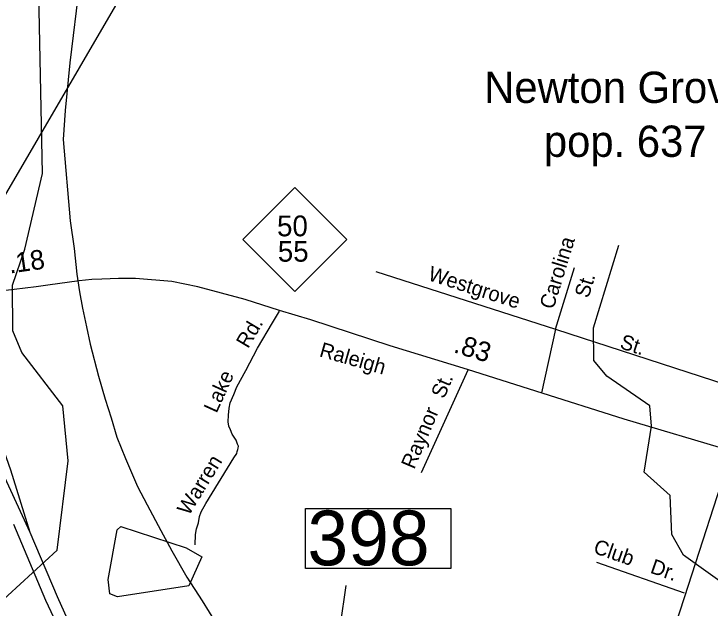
# Model space of a CAD drawing. Extents: x 2093524 to 2270757, y 289120 to 570408.
# Drawn here: x 2186813 to 2191266, y 544267 to 548067 of the extents above; entities that cross this region are included whole.
import ezdxf

# ---------------------------------------------------------------- set-up
doc = ezdxf.new("R2010")
doc.units = 0
for name, color, linetype in [('Exist Boundary Political City Limit New', 7, 'Continuous'), ('Exist Civil Demographics City Population Label', 7, 'Continuous'), ('Exist Civil Demographics Community Label', 7, 'Continuous'), ('Exist Hydrographic Misc Water Feature', 7, 'Continuous'), ('Exist Hydrographic Pond Under 1500 Sq Ft', 7, 'Continuous'), ('Exist Road Non-System Type 51', 7, 'Continuous'), ('Exist Road Non-System Type 51 Label', 7, 'Continuous'), ('Exist Road Primary Interstate Divided Center Attributed', 7, 'Continuous'), ('Exist Road Primary Interstate Ramp 1 Lane Attributed', 7, 'Continuous'), ('Exist Road Primary NC Attributed', 7, 'Continuous'), ('Exist Road Primary NC Label', 7, 'Continuous'), ('Exist Road Primary NC Mileage Hundredths English Label', 7, 'Continuous'), ('Exist Road Primary NC Shield CELL', 7, 'Continuous'), ('Exist Road Primary NC Shield Number Label', 7, 'Continuous'), ('Exist Road Primary NC Structure Standard Bridge Number Label', 7, 'Continuous'), ('Exist Road Primary US Structure Standard Bridge Number Label', 7, 'Continuous'), ('Exist Road Secondary Type 51 Attributed', 7, 'Continuous'), ('Map Preparation Boundary City Limit Buffer Line', 7, 'Continuous')]:
    doc.layers.add(name, color=color, linetype=linetype)

msp = doc.modelspace()

# ---------------------------------------------------------------- linework, layer by layer
at = {"layer": 'Exist Boundary Political City Limit New'}
msp.add_lwpolyline([(2187233.2, 548264), (2187170, 547754.6), (2187140.2, 547449.9), (2187128.5, 547264.2), (2187171.8, 546742.6), (2187199, 546566.1), (2187214.8, 546401.6), (2187232.5, 546289.3), (2187252.2, 546184.9), (2187278, 546066.4), (2187299.8, 545954), (2187353.5, 545749), (2187396.5, 545602.1), (2187434.2, 545483.4), (2187471.8, 545360.7), (2187527, 545223.6), (2187603.2, 545044.1), (2187665, 544926.9), (2187751.5, 544763.2), (2187823, 544633.8), (2187919.5, 544463.9), (2188016.5, 544314), (2188107.5, 544168.2)], dxfattribs=at)
at = {"layer": 'Exist Hydrographic Misc Water Feature'}
for points in [[(2186883.3, 546563), (2186996.3, 547046.3), (2186946.3, 549451.6)], [(2191879.4, 543352.8), (2191785.5, 543702.4), (2191766.4, 544125.9), (2191673.6, 544259), (2191397.6, 544389.2), (2191096.5, 544605.2), (2191020.5, 544737.9), (2191010.4, 544987.4), (2190843.5, 545135.1), (2190891.5, 545429.4), (2190881.4, 545560.8), (2190605.4, 545750), (2190521.4, 545850.1), (2190520.3, 546060.1), (2190681.5, 546588.2)], [(2186692.4, 544274.2), (2187089.4, 544636.8), (2187160.4, 545209.3), (2187125.3, 545561.1), (2186864.3, 545900.8), (2186805.4, 546039.9), (2186803.4, 546331.8), (2186883.3, 546563)]]:
    msp.add_lwpolyline(points, dxfattribs=at)
at = {"layer": 'Exist Hydrographic Pond Under 1500 Sq Ft'}
msp.add_lwpolyline([(2187475.7, 544339.8), (2187425.6, 544357.2), (2187416.6, 544449.2), (2187472.6, 544766.3), (2187497.6, 544788.7), (2187914.7, 544652.4), (2188015.8, 544594.6), (2187932.7, 544409.3), (2187475.7, 544339.8)], dxfattribs=at)
at = {"layer": 'Exist Road Non-System Type 51'}
for p, q in [((2190277.1, 546049.9), (2190398.6, 546444.3)), ((2189127, 546419.8), (2190277.1, 546049.9)), ((2190277.1, 546049.9), (2190186.8, 545643.1)), ((2190277.1, 546049.9), (2191519.4, 545646.3)), ((2189419.9, 545134.3), (2189718.7, 545790.1)), ((2190539.3, 544560), (2191100.6, 544364))]:
    msp.add_line(p, q, dxfattribs=at)
msp.add_lwpolyline([(2187971.6, 544672.4), (2187975.2, 544736.6), (2187980.9, 544774.6), (2187992.5, 544812.7), (2188000.2, 544852.6), (2188010, 544882.6), (2188039.6, 544934.8), (2188219.6, 545228), (2188239.6, 545256.1), (2188241.4, 545268.2), (2188245.3, 545280), (2188247.1, 545290.1), (2188249, 545302.2), (2188243.1, 545316.1), (2188235, 545339.9), (2188208.6, 545379.8), (2188198.3, 545405.9), (2188188.3, 545429.7), (2188183.9, 545457.7), (2188185.8, 545501.6), (2188189.3, 545545.5), (2188195.2, 545579.8), (2188218.9, 545631.8), (2188238.6, 545681.9), (2188295.8, 545786.4), (2188370.9, 545928.9), (2188467.6, 546091.3), (2188511.1, 546165.5)], dxfattribs=at)
at = {"layer": 'Exist Road Primary Interstate Divided Center Attributed'}
for points in [[(2186916.6, 544749.7), (2186704.4, 545207.6), (2186558.9, 545551.9), (2186424.6, 545867.9), (2186315.9, 546104.8), (2186297.5, 546145.4), (2186267.9, 546220.9)], [(2186809.9, 544804), (2187015.6, 544318.3), (2187181.3, 543964.4), (2187261.9, 543798.6), (2187400.3, 543520.8), (2187638.8, 543102.3), (2187877.2, 542702.7), (2188156, 542287.4), (2188305.4, 542101.9), (2188469.2, 541892.5)], [(2188528.8, 541935), (2188357.7, 542151.4), (2188226.5, 542332.9), (2187935.8, 542752.4), (2187698.5, 543144.5), (2187476.8, 543541), (2187326.8, 543821), (2187244, 544002.4), (2187091.7, 544338.5), (2186916.6, 544749.7)]]:
    msp.add_lwpolyline(points, dxfattribs=at)
at = {"layer": 'Exist Road Primary Interstate Ramp 1 Lane Attributed'}
msp.add_lwpolyline([(2186916.6, 544749.7), (2186793.8, 545148.4), (2186737.4, 545307.5), (2186705.2, 545436.4), (2186669.4, 545677.2), (2186660.1, 545964.8), (2186663.2, 546230.8), (2186649.9, 546283.7)], dxfattribs=at)
at = {"layer": 'Exist Road Primary NC Attributed'}
msp.add_lwpolyline([(2191405, 545269.9), (2190715.6, 545475), (2190151.5, 545654.3), (2189713.2, 545791.8), (2189504.8, 545855.7), (2189219, 545943.2), (2188713, 546109.7), (2188511.2, 546170.3), (2188292.7, 546240.9), (2187990.1, 546321.6), (2187822, 546355.3), (2187589.5, 546373.8), (2187482.4, 546373.8), (2187374.1, 546370.3), (2187310.7, 546368), (2187230, 546360), (2187154, 546349.6), (2187044.5, 546334.6), (2186955.8, 546321.9), (2186814, 546304.6), (2186704.6, 546291.9), (2186649.9, 546283.7)], dxfattribs=at)
at = {"layer": 'Exist Road Primary NC Shield CELL'}
msp.add_lwpolyline([(2188276.3, 546624.1), (2188609.3, 546957.1), (2188942.3, 546624.1), (2188609.3, 546291.1)], close=True, dxfattribs=at)
at = {"layer": 'Exist Road Primary NC Structure Standard Bridge Number Label'}
msp.add_line((2186498.8, 546465.4), (2187820.5, 548731.2), dxfattribs=at)
at = {"layer": 'Exist Road Primary US Structure Standard Bridge Number Label'}
msp.add_line((2188619.3, 542289.7), (2188938.9, 544410.2), dxfattribs=at)
msp.add_lwpolyline([(2188678.1, 544904.6), (2189607, 544904.6), (2189607, 544520.5), (2188678.1, 544520.5)], close=True, dxfattribs=at)
at = {"layer": 'Exist Road Secondary Type 51 Attributed'}
msp.add_lwpolyline([(2190839.2, 543530.2), (2191103.7, 544341.9), (2191405, 545269.9)], dxfattribs=at)
at = {"layer": 'Map Preparation Boundary City Limit Buffer Line'}
msp.add_lwpolyline([(2187233.2, 548264), (2187170, 547754.6), (2187140.2, 547449.9), (2187128.5, 547264.2), (2187171.8, 546742.6), (2187199, 546566.1), (2187214.8, 546401.6), (2187232.5, 546289.3), (2187252.2, 546184.9), (2187278, 546066.4), (2187299.8, 545954), (2187353.5, 545749), (2187396.5, 545602.1), (2187434.2, 545483.4), (2187471.8, 545360.7), (2187527, 545223.6), (2187603.2, 545044.1), (2187665, 544926.9), (2187751.5, 544763.2), (2187823, 544633.8), (2187919.5, 544463.9), (2188016.5, 544314), (2188107.5, 544168.2)], dxfattribs=at)

# ---------------------------------------------------------------- texts
at = {"layer": 'Exist Civil Demographics City Population Label'}
msp.add_text('pop. 637', height=200, dxfattribs=at).set_placement((2190202.6, 547152.6))
at = {"layer": 'Exist Civil Demographics Community Label'}
msp.add_text('Newton Grove', height=200, dxfattribs=at).set_placement((2189820.8, 547497.3))
at = {"layer": 'Exist Road Non-System Type 51 Label'}
for s, rotation, p in [('Carolina', 72.8872, (2190263.3, 546172.3)), ('Westgrove', 342.1714, (2189455.8, 546365.7)), ('St.', 72.8872, (2190487.9, 546244.5)), ('Rd.', 59.2119, (2188309.8, 545922.4)), ('St.', 342.0028, (2190682.8, 545930.5)), ('Lake', 65.5171, (2188108.8, 545508.7)), ('St.', 67.0535, (2189564.7, 545600.6)), ('Raynor', 67.0535, (2189373.3, 545149.8)), ('Warren', 58.4434, (2187931.5, 544852.9)), ('Club', 340.7505, (2190513.1, 544621.3)), ('Dr.', 340.7505, (2190877.2, 544494.1))]:
    msp.add_text(s, height=95, rotation=rotation, dxfattribs=at).set_placement(p)
at = {"layer": 'Exist Road Primary NC Label'}
msp.add_text('Raleigh', height=95, rotation=344.058, dxfattribs=at).set_placement((2188761.3, 545877.6))
at = {"layer": 'Exist Road Primary NC Mileage Hundredths English Label'}
for s, rotation, p in [('.18', 8.0395, (2186786.4, 546406.2)), ('.83', 342.9496, (2189619.1, 545904.3))]:
    msp.add_text(s, height=125, rotation=rotation, dxfattribs=at).set_placement(p)
at = {"layer": 'Exist Road Primary NC Shield Number Label'}
for s, p in [('50', (2188495.9, 546644.6)), ('55', (2188500.8, 546482.3))]:
    msp.add_text(s, height=132.5, dxfattribs=at).set_placement(p)
at = {"layer": 'Exist Road Primary US Structure Standard Bridge Number Label'}
msp.add_text('398', height=350, dxfattribs=at).set_placement((2188690.6, 544540.3))

doc.saveas('drawing.dxf')
